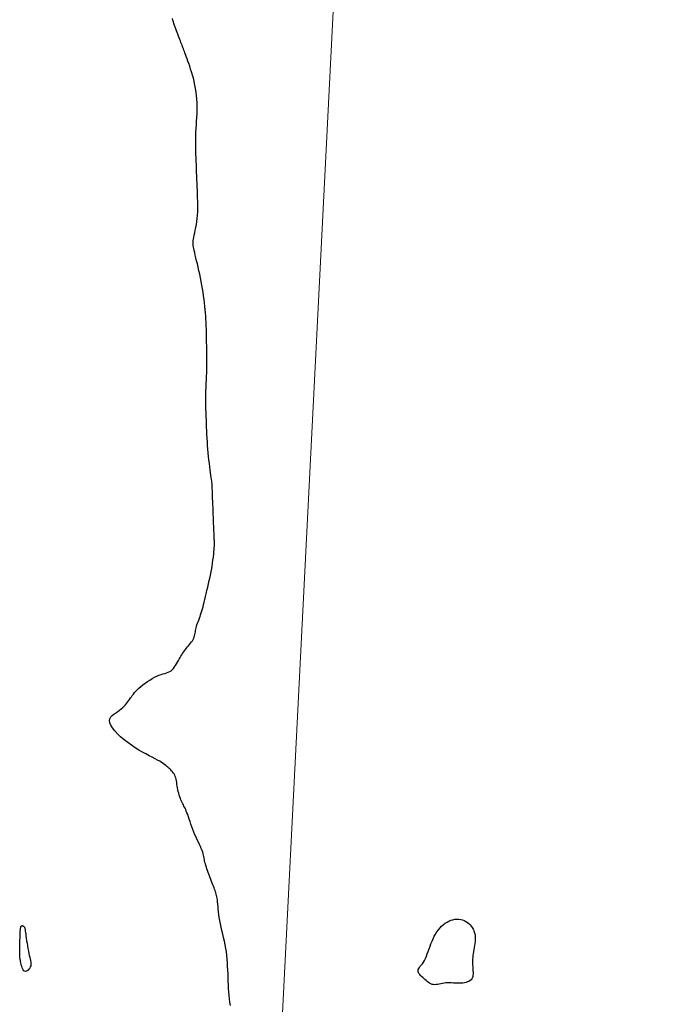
# Model space of a CAD drawing. Header units: millimetres. Extents: x 32690613 to 32693367, y 5343692 to 5344708.
# Tile 477 of 656: x 32692819 to 32692841, y 5344266 to 5344300. Entities that reach past the tile are written whole.
import ezdxf

# ---------------------------------------------------------------- set-up
doc = ezdxf.new("R2010")
doc.units = ezdxf.units.MM
doc.header["$LTSCALE"] = 20
doc.layers.get('0').update_dxf_attribs({"lineweight": 18})
doc.layers.get('Defpoints').update_dxf_attribs({"color": 11, "lineweight": 18})
doc.layers.add('02-DGM_HL_492.00', color=82, linetype='Continuous')
doc.layers.add('02-DGM_HL_492.50', color=92, linetype='Continuous')

# ---------------------------------------------------------------- blocks, each defined once
blk = doc.blocks.new('A$C78070446')
blk.add_line((4470129.583, 5343033.451), (4470100.946, 5342714.261))

msp = doc.modelspace()

# ---------------------------------------------------------------- linework, layer by layer
at = {"layer": '02-DGM_HL_492.00', "elevation": 492, "flags": 128}
msp.add_lwpolyline([(32692826.045, 5344265.843), (32692826.027, 5344265.954), (32692826.012, 5344266.068), (32692826, 5344266.185), (32692825.99, 5344266.305), (32692825.982, 5344266.426), (32692825.976, 5344266.55), (32692825.971, 5344266.674), (32692825.966, 5344266.799), (32692825.961, 5344266.924), (32692825.955, 5344267.049), (32692825.949, 5344267.174), (32692825.941, 5344267.298), (32692825.931, 5344267.423), (32692825.919, 5344267.548), (32692825.904, 5344267.672), (32692825.885, 5344267.797), (32692825.863, 5344267.921), (32692825.837, 5344268.044), (32692825.81, 5344268.167), (32692825.782, 5344268.288), (32692825.754, 5344268.407), (32692825.728, 5344268.523), (32692825.703, 5344268.637), (32692825.681, 5344268.748), (32692825.663, 5344268.854), (32692825.648, 5344268.957), (32692825.637, 5344269.054), (32692825.627, 5344269.147), (32692825.619, 5344269.233), (32692825.612, 5344269.314), (32692825.605, 5344269.387), (32692825.598, 5344269.453), (32692825.59, 5344269.512), (32692825.58, 5344269.564), (32692825.57, 5344269.611), (32692825.559, 5344269.655), (32692825.546, 5344269.697), (32692825.532, 5344269.738), (32692825.517, 5344269.78), (32692825.5, 5344269.825), (32692825.482, 5344269.873), (32692825.462, 5344269.924), (32692825.442, 5344269.979), (32692825.42, 5344270.035), (32692825.398, 5344270.094), (32692825.376, 5344270.154), (32692825.353, 5344270.215), (32692825.329, 5344270.277), (32692825.306, 5344270.338), (32692825.283, 5344270.4), (32692825.261, 5344270.46), (32692825.24, 5344270.52), (32692825.22, 5344270.578), (32692825.202, 5344270.635), (32692825.186, 5344270.69), (32692825.172, 5344270.743), (32692825.161, 5344270.794), (32692825.151, 5344270.843), (32692825.142, 5344270.891), (32692825.133, 5344270.94), (32692825.123, 5344270.99), (32692825.11, 5344271.042), (32692825.093, 5344271.097), (32692825.073, 5344271.156), (32692825.047, 5344271.22), (32692825.016, 5344271.289), (32692824.983, 5344271.362), (32692824.946, 5344271.439), (32692824.908, 5344271.52), (32692824.869, 5344271.603), (32692824.83, 5344271.69), (32692824.793, 5344271.779), (32692824.757, 5344271.87), (32692824.723, 5344271.962), (32692824.691, 5344272.053), (32692824.66, 5344272.142), (32692824.632, 5344272.228), (32692824.605, 5344272.308), (32692824.579, 5344272.382), (32692824.555, 5344272.448), (32692824.532, 5344272.505), (32692824.511, 5344272.555), (32692824.49, 5344272.599), (32692824.47, 5344272.639), (32692824.451, 5344272.676), (32692824.431, 5344272.713), (32692824.412, 5344272.751), (32692824.392, 5344272.792), (32692824.371, 5344272.837), (32692824.35, 5344272.887), (32692824.329, 5344272.939), (32692824.309, 5344272.995), (32692824.289, 5344273.053), (32692824.271, 5344273.113), (32692824.255, 5344273.175), (32692824.241, 5344273.236), (32692824.229, 5344273.298), (32692824.219, 5344273.36), (32692824.21, 5344273.421), (32692824.202, 5344273.48), (32692824.192, 5344273.537), (32692824.182, 5344273.592), (32692824.169, 5344273.644), (32692824.153, 5344273.692), (32692824.134, 5344273.736), (32692824.112, 5344273.777), (32692824.086, 5344273.814), (32692824.059, 5344273.85), (32692824.029, 5344273.883), (32692823.998, 5344273.914), (32692823.966, 5344273.945), (32692823.934, 5344273.975), (32692823.901, 5344274.005), (32692823.867, 5344274.036), (32692823.83, 5344274.067), (32692823.788, 5344274.1), (32692823.741, 5344274.134), (32692823.686, 5344274.171), (32692823.622, 5344274.21), (32692823.548, 5344274.252), (32692823.462, 5344274.297), (32692823.366, 5344274.347), (32692823.261, 5344274.401), (32692823.149, 5344274.46), (32692823.03, 5344274.525), (32692822.907, 5344274.596), (32692822.78, 5344274.674), (32692822.652, 5344274.759), (32692822.524, 5344274.851), (32692822.399, 5344274.949), (32692822.281, 5344275.05), (32692822.172, 5344275.153), (32692822.077, 5344275.254), (32692821.999, 5344275.352), (32692821.941, 5344275.444), (32692821.907, 5344275.528), (32692821.899, 5344275.603), (32692821.914, 5344275.669), (32692821.948, 5344275.728), (32692821.996, 5344275.781), (32692822.054, 5344275.829), (32692822.118, 5344275.875), (32692822.184, 5344275.919), (32692822.248, 5344275.962), (32692822.305, 5344276.007), (32692822.357, 5344276.053), (32692822.403, 5344276.099), (32692822.445, 5344276.146), (32692822.484, 5344276.193), (32692822.519, 5344276.24), (32692822.553, 5344276.287), (32692822.585, 5344276.333), (32692822.616, 5344276.379), (32692822.649, 5344276.424), (32692822.682, 5344276.469), (32692822.718, 5344276.515), (32692822.758, 5344276.562), (32692822.803, 5344276.611), (32692822.853, 5344276.662), (32692822.909, 5344276.715), (32692822.974, 5344276.771), (32692823.044, 5344276.828), (32692823.119, 5344276.885), (32692823.198, 5344276.942), (32692823.278, 5344276.995), (32692823.36, 5344277.045), (32692823.44, 5344277.09), (32692823.519, 5344277.128), (32692823.594, 5344277.159), (32692823.665, 5344277.183), (32692823.733, 5344277.204), (32692823.797, 5344277.222), (32692823.856, 5344277.24), (32692823.912, 5344277.261), (32692823.964, 5344277.284), (32692824.012, 5344277.314), (32692824.056, 5344277.351), (32692824.095, 5344277.394), (32692824.132, 5344277.442), (32692824.166, 5344277.494), (32692824.199, 5344277.548), (32692824.229, 5344277.604), (32692824.259, 5344277.66), (32692824.288, 5344277.714), (32692824.317, 5344277.766), (32692824.347, 5344277.816), (32692824.377, 5344277.864), (32692824.407, 5344277.91), (32692824.439, 5344277.955), (32692824.471, 5344277.999), (32692824.504, 5344278.042), (32692824.538, 5344278.085), (32692824.573, 5344278.128), (32692824.609, 5344278.171), (32692824.644, 5344278.214), (32692824.679, 5344278.257), (32692824.711, 5344278.3), (32692824.741, 5344278.343), (32692824.767, 5344278.386), (32692824.788, 5344278.428), (32692824.805, 5344278.471), (32692824.818, 5344278.513), (32692824.827, 5344278.556), (32692824.835, 5344278.599), (32692824.842, 5344278.644), (32692824.849, 5344278.689), (32692824.857, 5344278.735), (32692824.867, 5344278.784), (32692824.881, 5344278.834), (32692824.897, 5344278.886), (32692824.916, 5344278.939), (32692824.936, 5344278.995), (32692824.958, 5344279.052), (32692824.98, 5344279.111), (32692825.003, 5344279.172), (32692825.024, 5344279.235), (32692825.045, 5344279.299), (32692825.065, 5344279.366), (32692825.085, 5344279.435), (32692825.105, 5344279.509), (32692825.125, 5344279.587), (32692825.146, 5344279.669), (32692825.168, 5344279.758), (32692825.191, 5344279.853), (32692825.216, 5344279.954), (32692825.241, 5344280.062), (32692825.268, 5344280.174), (32692825.295, 5344280.29), (32692825.321, 5344280.408), (32692825.347, 5344280.528), (32692825.371, 5344280.647), (32692825.393, 5344280.766), (32692825.413, 5344280.883), (32692825.43, 5344280.997), (32692825.446, 5344281.106), (32692825.459, 5344281.209), (32692825.47, 5344281.306), (32692825.479, 5344281.394), (32692825.486, 5344281.473), (32692825.492, 5344281.542), (32692825.495, 5344281.599), (32692825.497, 5344281.645), (32692825.498, 5344281.683), (32692825.498, 5344281.714), (32692825.498, 5344281.738), (32692825.496, 5344281.758), (32692825.495, 5344281.775), (32692825.493, 5344281.79), (32692825.492, 5344281.804), (32692825.491, 5344281.821), (32692825.49, 5344281.84), (32692825.489, 5344281.863), (32692825.487, 5344281.893), (32692825.486, 5344281.93), (32692825.484, 5344281.976), (32692825.482, 5344282.032), (32692825.479, 5344282.101), (32692825.476, 5344282.18), (32692825.472, 5344282.268), (32692825.469, 5344282.363), (32692825.465, 5344282.465), (32692825.461, 5344282.571), (32692825.456, 5344282.68), (32692825.452, 5344282.791), (32692825.448, 5344282.902), (32692825.443, 5344283.011), (32692825.439, 5344283.117), (32692825.435, 5344283.219), (32692825.432, 5344283.315), (32692825.428, 5344283.403), (32692825.425, 5344283.481), (32692825.422, 5344283.55), (32692825.42, 5344283.607), (32692825.418, 5344283.655), (32692825.416, 5344283.697), (32692825.413, 5344283.737), (32692825.409, 5344283.778), (32692825.404, 5344283.823), (32692825.397, 5344283.875), (32692825.389, 5344283.938), (32692825.378, 5344284.013), (32692825.365, 5344284.101), (32692825.352, 5344284.199), (32692825.337, 5344284.306), (32692825.322, 5344284.42), (32692825.308, 5344284.539), (32692825.294, 5344284.662), (32692825.281, 5344284.786), (32692825.27, 5344284.911), (32692825.261, 5344285.035), (32692825.253, 5344285.16), (32692825.246, 5344285.285), (32692825.239, 5344285.41), (32692825.234, 5344285.535), (32692825.229, 5344285.66), (32692825.224, 5344285.784), (32692825.219, 5344285.909), (32692825.214, 5344286.034), (32692825.21, 5344286.159), (32692825.207, 5344286.284), (32692825.204, 5344286.409), (32692825.202, 5344286.534), (32692825.202, 5344286.659), (32692825.203, 5344286.784), (32692825.206, 5344286.91), (32692825.21, 5344287.035), (32692825.215, 5344287.159), (32692825.221, 5344287.283), (32692825.226, 5344287.406), (32692825.232, 5344287.528), (32692825.236, 5344287.649), (32692825.239, 5344287.768), (32692825.241, 5344287.885), (32692825.241, 5344287.999), (32692825.24, 5344288.109), (32692825.238, 5344288.213), (32692825.235, 5344288.31), (32692825.233, 5344288.398), (32692825.23, 5344288.478), (32692825.227, 5344288.546), (32692825.225, 5344288.603), (32692825.223, 5344288.649), (32692825.222, 5344288.686), (32692825.221, 5344288.715), (32692825.22, 5344288.739), (32692825.22, 5344288.758), (32692825.22, 5344288.774), (32692825.22, 5344288.789), (32692825.22, 5344288.804), (32692825.221, 5344288.821), (32692825.221, 5344288.841), (32692825.222, 5344288.865), (32692825.222, 5344288.895), (32692825.221, 5344288.933), (32692825.221, 5344288.98), (32692825.22, 5344289.037), (32692825.218, 5344289.105), (32692825.215, 5344289.183), (32692825.211, 5344289.271), (32692825.206, 5344289.367), (32692825.2, 5344289.47), (32692825.192, 5344289.578), (32692825.182, 5344289.691), (32692825.171, 5344289.806), (32692825.158, 5344289.924), (32692825.142, 5344290.043), (32692825.125, 5344290.164), (32692825.106, 5344290.286), (32692825.086, 5344290.409), (32692825.064, 5344290.532), (32692825.041, 5344290.656), (32692825.016, 5344290.78), (32692824.99, 5344290.904), (32692824.964, 5344291.026), (32692824.938, 5344291.146), (32692824.911, 5344291.261), (32692824.886, 5344291.37), (32692824.862, 5344291.472), (32692824.84, 5344291.565), (32692824.82, 5344291.648), (32692824.802, 5344291.72), (32692824.788, 5344291.783), (32692824.777, 5344291.839), (32692824.769, 5344291.891), (32692824.765, 5344291.941), (32692824.765, 5344291.992), (32692824.769, 5344292.046), (32692824.777, 5344292.105), (32692824.789, 5344292.172), (32692824.804, 5344292.246), (32692824.822, 5344292.327), (32692824.841, 5344292.415), (32692824.86, 5344292.509), (32692824.878, 5344292.607), (32692824.894, 5344292.711), (32692824.907, 5344292.819), (32692824.917, 5344292.931), (32692824.923, 5344293.046), (32692824.925, 5344293.164), (32692824.926, 5344293.284), (32692824.924, 5344293.406), (32692824.921, 5344293.529), (32692824.916, 5344293.653), (32692824.911, 5344293.778), (32692824.907, 5344293.903), (32692824.902, 5344294.028), (32692824.897, 5344294.153), (32692824.892, 5344294.278), (32692824.887, 5344294.403), (32692824.882, 5344294.528), (32692824.877, 5344294.653), (32692824.872, 5344294.778), (32692824.868, 5344294.902), (32692824.863, 5344295.027), (32692824.859, 5344295.152), (32692824.856, 5344295.277), (32692824.855, 5344295.402), (32692824.855, 5344295.527), (32692824.857, 5344295.653), (32692824.861, 5344295.778), (32692824.868, 5344295.903), (32692824.876, 5344296.029), (32692824.885, 5344296.154), (32692824.894, 5344296.28), (32692824.901, 5344296.405), (32692824.906, 5344296.53), (32692824.908, 5344296.655), (32692824.905, 5344296.78), (32692824.898, 5344296.905), (32692824.886, 5344297.029), (32692824.87, 5344297.152), (32692824.85, 5344297.273), (32692824.826, 5344297.393), (32692824.801, 5344297.509), (32692824.773, 5344297.623), (32692824.743, 5344297.733), (32692824.712, 5344297.839), (32692824.681, 5344297.941), (32692824.649, 5344298.038), (32692824.618, 5344298.13), (32692824.588, 5344298.215), (32692824.559, 5344298.295), (32692824.532, 5344298.367), (32692824.507, 5344298.433), (32692824.485, 5344298.491), (32692824.466, 5344298.543), (32692824.448, 5344298.589), (32692824.432, 5344298.633), (32692824.416, 5344298.675), (32692824.4, 5344298.716), (32692824.385, 5344298.758), (32692824.368, 5344298.803), (32692824.35, 5344298.851), (32692824.33, 5344298.902), (32692824.31, 5344298.956), (32692824.288, 5344299.013), (32692824.266, 5344299.072), (32692824.243, 5344299.132), (32692824.22, 5344299.193), (32692824.197, 5344299.255), (32692824.174, 5344299.316), (32692824.151, 5344299.377), (32692824.129, 5344299.438), (32692824.108, 5344299.498), (32692824.088, 5344299.556), (32692824.07, 5344299.613), (32692824.054, 5344299.668)], dxfattribs=at)
msp.add_lwpolyline([(32692833.431, 5344266.612), (32692833.37, 5344266.605), (32692833.311, 5344266.594), (32692833.254, 5344266.582), (32692833.2, 5344266.57), (32692833.148, 5344266.56), (32692833.097, 5344266.552), (32692833.049, 5344266.549), (32692833.002, 5344266.552), (32692832.957, 5344266.562), (32692832.914, 5344266.578), (32692832.871, 5344266.6), (32692832.83, 5344266.627), (32692832.79, 5344266.657), (32692832.75, 5344266.69), (32692832.711, 5344266.725), (32692832.672, 5344266.761), (32692832.633, 5344266.797), (32692832.596, 5344266.833), (32692832.561, 5344266.868), (32692832.53, 5344266.904), (32692832.505, 5344266.939), (32692832.486, 5344266.974), (32692832.475, 5344267.008), (32692832.473, 5344267.042), (32692832.481, 5344267.075), (32692832.498, 5344267.108), (32692832.522, 5344267.144), (32692832.551, 5344267.181), (32692832.585, 5344267.223), (32692832.621, 5344267.27), (32692832.658, 5344267.323), (32692832.694, 5344267.383), (32692832.728, 5344267.45), (32692832.76, 5344267.525), (32692832.791, 5344267.606), (32692832.822, 5344267.69), (32692832.852, 5344267.777), (32692832.884, 5344267.866), (32692832.917, 5344267.955), (32692832.953, 5344268.042), (32692832.991, 5344268.127), (32692833.032, 5344268.209), (32692833.076, 5344268.287), (32692833.123, 5344268.361), (32692833.174, 5344268.431), (32692833.227, 5344268.496), (32692833.283, 5344268.555), (32692833.342, 5344268.609), (32692833.404, 5344268.656), (32692833.468, 5344268.697), (32692833.534, 5344268.731), (32692833.602, 5344268.758), (32692833.67, 5344268.779), (32692833.738, 5344268.792), (32692833.805, 5344268.798), (32692833.871, 5344268.796), (32692833.936, 5344268.786), (32692833.998, 5344268.769), (32692834.058, 5344268.746), (32692834.114, 5344268.717), (32692834.167, 5344268.683), (32692834.216, 5344268.644), (32692834.26, 5344268.602), (32692834.299, 5344268.557), (32692834.333, 5344268.509), (32692834.361, 5344268.459), (32692834.385, 5344268.406), (32692834.403, 5344268.351), (32692834.417, 5344268.293), (32692834.426, 5344268.232), (32692834.431, 5344268.169), (32692834.431, 5344268.104), (32692834.428, 5344268.035), (32692834.421, 5344267.965), (32692834.411, 5344267.894), (32692834.4, 5344267.823), (32692834.388, 5344267.752), (32692834.376, 5344267.682), (32692834.365, 5344267.615), (32692834.356, 5344267.55), (32692834.349, 5344267.489), (32692834.344, 5344267.431), (32692834.341, 5344267.376), (32692834.34, 5344267.323), (32692834.341, 5344267.271), (32692834.343, 5344267.221), (32692834.346, 5344267.171), (32692834.349, 5344267.121), (32692834.353, 5344267.071), (32692834.357, 5344267.021), (32692834.359, 5344266.972), (32692834.359, 5344266.923), (32692834.356, 5344266.877), (32692834.348, 5344266.833), (32692834.335, 5344266.792), (32692834.316, 5344266.754), (32692834.289, 5344266.721), (32692834.257, 5344266.691), (32692834.218, 5344266.666), (32692834.174, 5344266.644), (32692834.125, 5344266.627), (32692834.071, 5344266.614), (32692834.014, 5344266.605), (32692833.954, 5344266.599), (32692833.891, 5344266.598), (32692833.826, 5344266.6), (32692833.76, 5344266.603), (32692833.693, 5344266.608), (32692833.626, 5344266.612), (32692833.56, 5344266.615), (32692833.494, 5344266.615)], close=True, dxfattribs=at)
at = {"layer": '02-DGM_HL_492.50', "elevation": 492.5, "flags": 128}
msp.add_lwpolyline([(32692818.991, 5344267.01), (32692818.965, 5344267.03), (32692818.942, 5344267.062), (32692818.921, 5344267.102), (32692818.903, 5344267.149), (32692818.888, 5344267.199), (32692818.874, 5344267.25), (32692818.863, 5344267.299), (32692818.854, 5344267.344), (32692818.846, 5344267.382), (32692818.84, 5344267.413), (32692818.835, 5344267.44), (32692818.831, 5344267.461), (32692818.828, 5344267.479), (32692818.826, 5344267.495), (32692818.825, 5344267.509), (32692818.824, 5344267.521), (32692818.823, 5344267.535), (32692818.823, 5344267.549), (32692818.822, 5344267.567), (32692818.822, 5344267.59), (32692818.823, 5344267.619), (32692818.823, 5344267.655), (32692818.824, 5344267.701), (32692818.825, 5344267.758), (32692818.826, 5344267.826), (32692818.827, 5344267.903), (32692818.829, 5344267.987), (32692818.831, 5344268.073), (32692818.833, 5344268.16), (32692818.836, 5344268.243), (32692818.84, 5344268.319), (32692818.844, 5344268.386), (32692818.848, 5344268.441), (32692818.853, 5344268.484), (32692818.859, 5344268.517), (32692818.866, 5344268.541), (32692818.873, 5344268.558), (32692818.881, 5344268.568), (32692818.89, 5344268.574), (32692818.9, 5344268.576), (32692818.911, 5344268.575), (32692818.922, 5344268.572), (32692818.934, 5344268.567), (32692818.946, 5344268.561), (32692818.957, 5344268.553), (32692818.968, 5344268.543), (32692818.977, 5344268.533), (32692818.986, 5344268.522), (32692818.992, 5344268.51), (32692818.998, 5344268.496), (32692819.002, 5344268.478), (32692819.006, 5344268.456), (32692819.01, 5344268.427), (32692819.015, 5344268.391), (32692819.021, 5344268.345), (32692819.028, 5344268.288), (32692819.037, 5344268.221), (32692819.048, 5344268.143), (32692819.06, 5344268.059), (32692819.073, 5344267.97), (32692819.087, 5344267.88), (32692819.103, 5344267.791), (32692819.119, 5344267.705), (32692819.136, 5344267.625), (32692819.152, 5344267.554), (32692819.169, 5344267.49), (32692819.183, 5344267.432), (32692819.196, 5344267.38), (32692819.204, 5344267.332), (32692819.209, 5344267.287), (32692819.208, 5344267.244), (32692819.2, 5344267.202), (32692819.186, 5344267.16), (32692819.166, 5344267.119), (32692819.141, 5344267.082), (32692819.112, 5344267.05), (32692819.082, 5344267.025), (32692819.051, 5344267.009), (32692819.02, 5344267.003)], close=True, dxfattribs=at)

# ---------------------------------------------------------------- block references
at = {"layer": 'Defpoints', "rotation": 2.237485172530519}
msp.add_blockref('A$C78070446', (28434719.524, -168960.664), dxfattribs=at)

doc.saveas('drawing.dxf')
